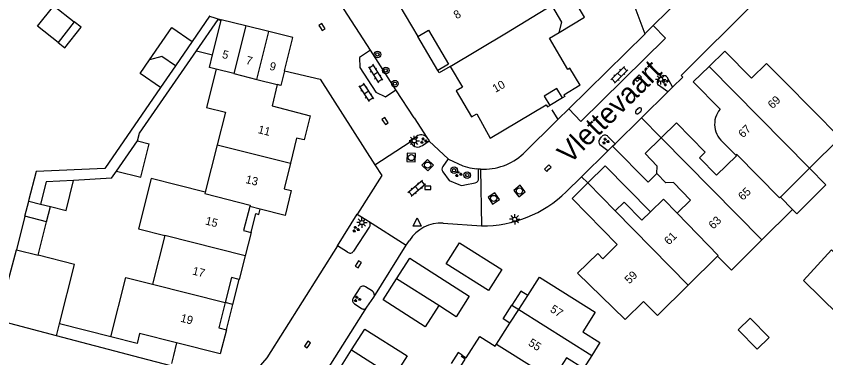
# Model space of a CAD drawing. Extents: x 126000 to 131009, y 393000 to 395500.
# Drawn here: x 130546.1 to 130644.7, y 395182 to 395223.6 of the extents above; entities that cross this region are included whole.
import ezdxf

# ---------------------------------------------------------------- set-up
doc = ezdxf.new("R2010")
doc.units = 0
for name, color, linetype in [('gg-afsc-erfafscheiding', 7, 'Continuous'), ('gg-afsc-muur', 7, 'Continuous'), ('gg-anno-huisnummerreeks BGT', 7, 'Continuous'), ('gg-anno-openbare ruimte label', 7, 'Continuous'), ('gg-bbg-bijgebouw', 7, 'Continuous'), ('gg-bbg-gedigitaliseerde bebouwing', 7, 'Continuous'), ('gg-bbg-gedigitaliseerde bijgebouw', 7, 'Continuous'), ('gg-bbg-hoofdgebouw', 7, 'Continuous'), ('gg-bbg-luifel en loopbrug', 7, 'Continuous'), ('gg-bbg-onder overbouw', 7, 'Continuous'), ('gg-bbg-pand overbouw', 7, 'Continuous'), ('gg-bbg-tussenscheiding', 7, 'Continuous'), ('gg-knt-verharding', 7, 'Continuous'), ('gg-knt-verharding nz', 7, 'Continuous'), ('gt-symb-boom', 7, 'Continuous'), ('gt-symb-brandkraan', 7, 'Continuous'), ('gt-symb-groenvak', 7, 'Continuous'), ('gt-symb-klinker verharding', 7, 'Continuous'), ('gt-symb-kolk', 7, 'Continuous'), ('gt-symb-lichtmast', 7, 'Continuous'), ('gt-symb-rioolschacht', 7, 'Continuous'), ('gt-symb-waterafsluiter', 7, 'Continuous')]:
    doc.layers.add(name, color=color, linetype=linetype)

# ---------------------------------------------------------------- blocks, each defined once
blk = doc.blocks.new('gt0-GRVAK')
at = {"layer": 'gt-symb-groenvak'}
for p, q in [((-0.11, 0.189), (-0.228, 0.24)), ((-0.182, 0.153), (0.088, 0.153)), ((-0.091, 0.211), (-0.156, 0.322)), ((-0.047, 0.214), (-0.047, 0.393)), ((-0.004, 0.211), (0.061, 0.322)), ((0.015, 0.189), (0.133, 0.24)), ((0.262, -0.052), (0.197, 0.059)), ((0.305, -0.049), (0.305, 0.13)), ((0.349, -0.052), (0.414, 0.059)), ((-0.245, -0.228), (-0.363, -0.177)), ((-0.318, -0.264), (-0.047, -0.264)), ((-0.226, -0.206), (-0.291, -0.095)), ((-0.183, -0.203), (-0.183, -0.024)), ((-0.139, -0.206), (-0.074, -0.095)), ((-0.12, -0.228), (-0.002, -0.177)), ((0.243, -0.074), (0.125, -0.023)), ((0.17, -0.11), (0.441, -0.11)), ((0.368, -0.074), (0.486, -0.023))]:
    blk.add_line(p, q, dxfattribs=at)
blk = doc.blocks.new('gt0-KOLK')
at = {"layer": 'gt-symb-kolk'}
blk.add_lwpolyline([(0, 0), (0.375, 0), (0.375, 0.4), (-0.375, 0.4), (-0.375, 0), (0, 0)], dxfattribs=at)
blk = doc.blocks.new('gt0-KL1')
at = {"layer": 'gt-symb-klinker verharding'}
for p, q in [((-1.15, 0.3), (1.15, 0.3)), ((-1, -0.3), (-1, 0.3)), ((-0.5, 0.3), (-0.5, 0.45)), ((0, -0.3), (0, 0.3)), ((0.5, 0.3), (0.5, 0.45)), ((1, -0.3), (1, 0.3)), ((-1.15, -0.3), (1.15, -0.3)), ((-0.5, -0.45), (-0.5, -0.3)), ((0.5, -0.45), (0.5, -0.3))]:
    blk.add_line(p, q, dxfattribs=at)
blk = doc.blocks.new('gt0-BOOM')
at = {"layer": 'gt-symb-boom'}
for radius in [0.4, 0.2]:
    blk.add_circle((0, 0), radius, dxfattribs=at)
blk = doc.blocks.new('gt0-RS')
at = {"layer": 'gt-symb-rioolschacht'}
blk.add_lwpolyline([(-0.5, -0.5), (0.5, -0.5), (0.5, 0.5), (-0.5, 0.5)], close=True, dxfattribs=at)
blk.add_circle((0, 0), 0.375, dxfattribs=at)
blk = doc.blocks.new('gt0-LMAST')
at = {"layer": 'gt-symb-lichtmast'}
for p, q in [((-0.182, 0.173), (-0.447, 0.438)), ((-0.005, 0.246), (-0.005, 0.621)), ((0.172, 0.173), (0.437, 0.438)), ((-0.255, -0.004), (-0.63, -0.004)), ((-0.182, -0.181), (-0.447, -0.446)), ((-0.005, -0.254), (-0.005, -0.629)), ((0.437, -0.446), (0.172, -0.181)), ((0.245, -0.004), (0.62, -0.004))]:
    blk.add_line(p, q, dxfattribs=at)
blk.add_circle((-0.005, -0.004), 0.25, dxfattribs=at)
blk = doc.blocks.new('gt0-BR')
at = {"layer": 'gt-symb-brandkraan'}
for centre, radius, start, end in [((-0.244, 0), 0.206, 107.56694, 252.43307), ((0.599, -2.664), 3, 106.89205, 107.56694), ((0, -0.691), 0.938, 73.10799, 106.89205), ((-0.599, -2.664), 3, 72.43309, 73.10799), ((0.244, 0), 0.206, 287.56695, 72.43309), ((0.599, 2.664), 3, 252.43307, 253.10797), ((0, 0.691), 0.938, 253.10797, 286.89206), ((-0.599, 2.664), 3, 286.89206, 287.56695)]:
    blk.add_arc(centre, radius, start, end, dxfattribs=at)
blk = doc.blocks.new('gt0-WAFSL')
at = {"layer": 'gt-symb-waterafsluiter'}
for p, q in [((-0.5, -0.333), (0, 0.667)), ((0, 0.667), (0.5, -0.333)), ((0.5, -0.333), (-0.5, -0.333))]:
    blk.add_line(p, q, dxfattribs=at)

msp = doc.modelspace()

# ---------------------------------------------------------------- linework, layer by layer
at = {"layer": 'gg-afsc-erfafscheiding'}
for p, q in [((130622.67, 395221.403), (130613.418, 395212.321)), ((130563.673, 395214.904), (130556.902, 395205.042)), ((130611.338, 395212.194), (130612.066, 395210.994)), ((130613.418, 395212.321), (130612.066, 395210.994)), ((130615.711, 395203.28), (130614.959, 395204.047)), ((130557.713, 395203.866), (130553.1, 395203.57))]:
    msp.add_line(p, q, dxfattribs=at)
for points in [[(130560.87, 395208.402), (130561.12, 395209.346), (130568.049, 395219.356)], [(130556.902, 395205.042), (130548.53, 395204.67), (130547.6, 395201.09), (130547.639, 395201.08)]]:
    msp.add_lwpolyline(points, dxfattribs=at)
at = {"layer": 'gg-afsc-muur'}
for p, q in [((130621.072, 395225.673), (130622.656, 395221.441)), ((130569.66, 395223.563), (130567.535, 395220.49)), ((130569.679, 395223.59), (130569.66, 395223.563)), ((130622.656, 395221.441), (130622.67, 395221.403)), ((130557.713, 395203.866), (130558.322, 395204.728))]:
    msp.add_line(p, q, dxfattribs=at)
at = {"layer": 'gg-bbg-bijgebouw'}
for p, q in [((130571.061, 395223.04), (130571.088, 395223.15)), ((130574.074, 395222.406), (130571.088, 395223.15)), ((130576.886, 395221.706), (130574.074, 395222.406)), ((130569.64, 395217.33), (130570.02, 395218.856)), ((130565.493, 395217.536), (130563.673, 395214.904)), ((130570.45, 395217.13), (130569.64, 395217.33)), ((130558.322, 395204.728), (130560.87, 395208.402)), ((130551.003, 395184.688), (130543.905, 395186.556))]:
    msp.add_line(p, q, dxfattribs=at)
for points in [[(130578.784, 395216.909), (130579.808, 395220.978), (130576.886, 395221.706)], [(130578.784, 395216.909), (130578.338, 395215.138), (130577.895, 395215.252)], [(130598.46, 395193.433), (130600.074, 395196.001), (130605.238, 395192.755), (130603.624, 395190.187), (130598.46, 395193.433)], [(130592.441, 395191.612), (130594.046, 395194.117), (130601.27, 395189.489), (130599.681, 395187.008), (130597.576, 395188.356)], [(130597.576, 395188.356), (130595.915, 395185.763), (130590.796, 395189.043), (130592.441, 395191.612)], [(130586.961, 395182.962), (130588.573, 395185.501), (130593.705, 395182.241), (130592.095, 395179.705)], [(130592.095, 395179.705), (130590.458, 395177.128), (130585.326, 395180.388), (130586.961, 395182.962)]]:
    msp.add_lwpolyline(points, dxfattribs=at)
at = {"layer": 'gg-bbg-gedigitaliseerde bebouwing'}
for p, q in [((130639.691, 395215.571), (130646.46, 395208.77)), ((130646.46, 395208.77), (130642.722, 395205.068)), ((130570.599, 395207.91), (130569.14, 395202.15)), ((130642.722, 395205.068), (130639.17, 395201.55)), ((130569.14, 395202.15), (130565.75, 395203.01)), ((130639.17, 395201.55), (130640.66, 395200.06)), ((130640.66, 395200.06), (130636.93, 395196.36)), ((130564.203, 395196.9), (130562.704, 395190.979)), ((130631.51, 395194.37), (130627.95, 395190.85)), ((130614.478, 395192.304), (130620.28, 395186.65)), ((130565.648, 395183.814), (130561.134, 395184.951))]:
    msp.add_line(p, q, dxfattribs=at)
for points in [[(130570.45, 395217.13), (130569.284, 395212.479), (130571.604, 395211.889), (130570.599, 395207.91)], [(130565.75, 395203.01), (130562.551, 395203.82), (130561.004, 395197.71), (130564.203, 395196.9)], [(130636.93, 395196.36), (130633.2, 395192.66), (130631.51, 395194.37)], [(130557.639, 395184.553), (130559.463, 395191.795), (130562.704, 395190.979)], [(130609.854, 395191.798), (130616.614, 395187.546), (130615.12, 395185.17), (130617.19, 395183.86), (130616.198, 395182.271)], [(130627.95, 395190.85), (130624.22, 395187.16), (130622.51, 395188.87), (130620.28, 395186.65)], [(130561.134, 395184.951), (130560.839, 395183.747), (130557.639, 395184.553)], [(130616.198, 395182.271), (130615.21, 395180.69), (130613.13, 395182.01), (130611.31, 395179.15), (130611.146, 395179.255)]]:
    msp.add_lwpolyline(points, dxfattribs=at)
at = {"layer": 'gg-bbg-gedigitaliseerde bijgebouw'}
for p, q in [((130553.176, 395222.888), (130551.209, 395220.395)), ((130551.209, 395220.395), (130548.716, 395222.362)), ((130568.049, 395219.356), (130570.02, 395218.856)), ((130560.87, 395208.402), (130562.31, 395208.04)), ((130561.27, 395203.98), (130562.31, 395208.04)), ((130558.322, 395204.728), (130561.27, 395203.98)), ((130549.08, 395200.72), (130550.282, 395200.419)), ((130547.17, 395199.23), (130546.14, 395195.15)), ((130549.81, 395198.56), (130547.17, 395199.23)), ((130548.78, 395194.48), (130549.81, 395198.56)), ((130544.494, 395188.909), (130546.14, 395195.15)), ((130551.003, 395184.688), (130551.394, 395186.134))]:
    msp.add_line(p, q, dxfattribs=at)
for points in [[(130548.716, 395222.362), (130550.683, 395224.855), (130553.176, 395222.888)], [(130568.049, 395219.356), (130570.691, 395223.173), (130571.061, 395223.04)], [(130563.673, 395214.904), (130561.205, 395216.61), (130562.343, 395218.255)], [(130565.493, 395217.536), (130563.848, 395218.674), (130562.343, 395218.255)], [(130553.1, 395203.57), (130549.77, 395203.42), (130549.08, 395200.72)], [(130550.282, 395200.419), (130552.19, 395199.94), (130553.1, 395203.57)], [(130551.394, 395186.134), (130553.221, 395193.353), (130548.78, 395194.48)], [(130634.04, 395185.416), (130635.497, 395186.842), (130637.795, 395184.493), (130636.338, 395183.067), (130634.04, 395185.416)]]:
    msp.add_lwpolyline(points, dxfattribs=at)
at = {"layer": 'gg-bbg-hoofdgebouw'}
for p, q in [((130592.69, 395225.007), (130595.002, 395221.099)), ((130632.387, 395219.334), (130630.489, 395217.472)), ((130598.956, 395217.465), (130600.445, 395214.954)), ((130630.489, 395217.472), (130628.566, 395215.585)), ((130628.566, 395215.585), (130631.825, 395212.268)), ((130624.658, 395208.782), (130622.683, 395206.852)), ((130632.343, 395208.1), (130633.76, 395206.65)), ((130615.711, 395203.28), (130619.051, 395199.875)), ((130628.226, 395201.181), (130626.602, 395199.594)), ((130575.808, 395200.106), (130574.566, 395200.417)), ((130574.708, 395197.261), (130573.994, 395194.429)), ((130573.994, 395194.429), (130573.269, 395191.55)), ((130608.412, 395189.569), (130609.854, 395191.798)), ((130607.322, 395187.885), (130608.412, 395189.569)), ((130606.232, 395186.2), (130607.322, 395187.885)), ((130571.715, 395185.422), (130570.967, 395182.474)), ((130604.598, 395183.674), (130606.232, 395186.2)), ((130570.967, 395182.474), (130565.648, 395183.814)), ((130600.434, 395182.315), (130600.904, 395182.011))]:
    msp.add_line(p, q, dxfattribs=at)
for points in [[(130612.224, 395221.605), (130612.549, 395222.867), (130611.333, 395224.916)], [(130595.002, 395221.099), (130596.33, 395221.862), (130598.77, 395217.758), (130597.446, 395216.953)], [(130614.786, 395215.164), (130613.546, 395217.253), (130613.296, 395217.104), (130611.042, 395220.903), (130612.224, 395221.605)], [(130632.387, 395219.334), (130635.643, 395216.022), (130637.476, 395217.824), (130639.691, 395215.571)], [(130598.956, 395217.465), (130597.621, 395216.672), (130597.446, 395216.953)], [(130577.895, 395215.252), (130577.263, 395212.653), (130581.927, 395211.461), (130581.181, 395208.522), (130580.255, 395208.741), (130579.493, 395205.677)], [(130600.445, 395214.954), (130599.677, 395214.496), (130601.566, 395211.326), (130602.211, 395211.698), (130603.841, 395208.732), (130610.631, 395212.799), (130610.801, 395212.532), (130611.081, 395212.704)], [(130614.786, 395215.164), (130612.792, 395213.976), (130612.905, 395213.791), (130612.62, 395213.631)], [(130633.76, 395206.65), (130633.818, 395206.591), (130631.401, 395204.228), (130629.325, 395206.352), (130630.025, 395207.037), (130626.53, 395210.613), (130624.658, 395208.782)], [(130624.126, 395204.417), (130624.158, 395205.343), (130622.683, 395206.852)], [(130579.493, 395205.677), (130578.724, 395202.582), (130579.608, 395202.363), (130578.866, 395199.339), (130575.808, 395200.106)], [(130628.226, 395201.181), (130626.136, 395203.319), (130625.21, 395203.309), (130624.126, 395204.417)], [(130614.478, 395192.304), (130616.925, 395194.709), (130617.556, 395194.067), (130619.306, 395195.783), (130613.796, 395201.402), (130615.711, 395203.28)], [(130623.333, 395199.754), (130624.924, 395201.31), (130626.602, 395199.594)], [(130574.566, 395200.417), (130573.793, 395197.481), (130574.708, 395197.261)], [(130619.051, 395199.875), (130620.153, 395200.953), (130622.307, 395198.751), (130623.333, 395199.754)], [(130573.269, 395191.55), (130572.341, 395191.785), (130571.567, 395188.731)], [(130571.567, 395188.731), (130570.787, 395185.657), (130571.715, 395185.422)], [(130600.904, 395182.011), (130602.586, 395184.614), (130604.433, 395183.419), (130604.598, 395183.674)], [(130600.04, 395180.676), (130600.795, 395181.843), (130600.325, 395182.147), (130600.434, 395182.315)]]:
    msp.add_lwpolyline(points, dxfattribs=at)
msp.add_arc((130634.034, 395210.426), 2.876, 140.1858, 233.98302, dxfattribs=at)
at = {"layer": 'gg-bbg-luifel en loopbrug'}
for p, q in [((130597.446, 395216.953), (130595.002, 395221.099)), ((130567.535, 395220.49), (130565.493, 395217.536)), ((130619.034, 395208.052), (130622.26, 395211.223)), ((130624.658, 395208.782), (130622.26, 395211.223)), ((130618.738, 395207.762), (130619.034, 395208.052)), ((130618.738, 395207.762), (130623.057, 395203.372)), ((130624.126, 395204.417), (130623.057, 395203.372)), ((130547.17, 395199.23), (130547.639, 395201.08)), ((130547.639, 395201.08), (130549.08, 395200.72)), ((130549.81, 395198.56), (130550.282, 395200.419)), ((130572.492, 395188.486), (130573.269, 395191.55)), ((130572.492, 395188.486), (130571.567, 395188.731)), ((130571.715, 395185.422), (130572.492, 395188.486)), ((130606.485, 395188.427), (130607.322, 395187.885)), ((130557.639, 395184.553), (130551.394, 395186.134)), ((130560.442, 395182.203), (130551.003, 395184.688)), ((130565.648, 395183.814), (130565.257, 395182.263)), ((130564.943, 395181.019), (130560.442, 395182.203)), ((130565.257, 395182.263), (130565.012, 395181.293))]:
    msp.add_line(p, q, dxfattribs=at)
for points in [[(130612.224, 395221.605), (130615.325, 395223.447), (130613.645, 395226.275), (130613.241, 395226.035)], [(130551.209, 395220.395), (130552.044, 395219.736), (130554.011, 395222.229), (130553.176, 395222.888)], [(130562.343, 395218.255), (130565.069, 395222.196), (130567.535, 395220.49)], [(130615.711, 395203.28), (130617.844, 395205.366), (130623.333, 395199.754)], [(130640.66, 395200.06), (130641.177, 395199.543), (130644.698, 395203.064), (130642.722, 395205.068)], [(130574.708, 395197.261), (130575.29, 395199.553), (130575.645, 395199.463), (130575.808, 395200.106)], [(130641.993, 395191.419), (130645.385, 395195.132), (130646.19, 395194.32), (130646.199, 395187.263), (130641.993, 395191.419)], [(130608.412, 395189.569), (130607.575, 395190.111), (130606.485, 395188.427)], [(130606.232, 395186.2), (130605.395, 395186.742), (130606.485, 395188.427)], [(130600.434, 395182.315), (130599.93, 395182.641), (130599.066, 395181.306)]]:
    msp.add_lwpolyline(points, dxfattribs=at)
at = {"layer": 'gg-bbg-onder overbouw'}
msp.add_lwpolyline([(130612.62, 395213.631), (130611.945, 395214.758), (130610.401, 395213.832), (130611.081, 395212.704)], dxfattribs=at)
at = {"layer": 'gg-bbg-pand overbouw'}
msp.add_line((130612.62, 395213.631), (130611.081, 395212.704), dxfattribs=at)
at = {"layer": 'gg-bbg-tussenscheiding'}
for p, q in [((130570.02, 395218.856), (130571.061, 395223.04)), ((130574.074, 395222.406), (130572.6, 395216.59)), ((130575.42, 395215.89), (130576.886, 395221.706)), ((130572.6, 395216.59), (130570.45, 395217.13)), ((130630.489, 395217.472), (130642.722, 395205.068)), ((130572.6, 395216.59), (130575.42, 395215.89)), ((130575.42, 395215.89), (130577.895, 395215.252)), ((130624.658, 395208.782), (130636.93, 395196.36)), ((130570.599, 395207.91), (130579.493, 395205.677)), ((130619.051, 395199.875), (130627.95, 395190.85)), ((130573.994, 395194.429), (130564.203, 395196.9)), ((130546.14, 395195.15), (130548.78, 395194.48)), ((130597.576, 395188.356), (130592.441, 395191.612)), ((130562.704, 395190.979), (130571.567, 395188.731)), ((130607.322, 395187.885), (130616.198, 395182.271)), ((130586.961, 395182.962), (130592.095, 395179.705))]:
    msp.add_line(p, q, dxfattribs=at)
for points in [[(130598.956, 395217.465), (130605.829, 395221.548), (130611.333, 395224.916)], [(130639.17, 395201.55), (130639.08, 395201.46), (130633.87, 395206.76), (130633.76, 395206.65)], [(130569.14, 395202.15), (130569.1, 395202.01), (130574.62, 395200.58), (130574.566, 395200.417)], [(130626.602, 395199.594), (130631.6, 395194.46), (130631.51, 395194.37)], [(130604.598, 395183.674), (130609.59, 395180.54), (130609.46, 395180.33), (130611.146, 395179.255)]]:
    msp.add_lwpolyline(points, dxfattribs=at)
at = {"layer": 'gg-knt-verharding'}
for p, q in [((130627.831, 395226.546), (130623.694, 395222.465)), ((130589.25, 395219.437), (130585.592, 395225.09)), ((130569.66, 395223.563), (130571.088, 395223.15)), ((130623.694, 395222.465), (130622.656, 395221.441)), ((130592.358, 395214.633), (130589.25, 395219.437)), ((130624.331, 395215.891), (130624.639, 395216.225)), ((130625.335, 395216.211), (130626.051, 395214.948)), ((130625.444, 395214.352), (130624.328, 395215.165)), ((130625.444, 395214.352), (130626.051, 395214.948)), ((130594.574, 395211.209), (130592.358, 395214.633)), ((130622.26, 395211.223), (130625.444, 395214.352)), ((130594.574, 395211.209), (130596.126, 395208.809)), ((130612.066, 395210.994), (130607.854, 395206.839)), ((130589.782, 395205.5), (130594.083, 395208.304)), ((130594.083, 395208.304), (130594.204, 395208.119)), ((130595.57, 395207.842), (130596.379, 395208.418)), ((130596.126, 395208.809), (130596.379, 395208.418)), ((130617.166, 395208.594), (130617.446, 395208.918)), ((130618.176, 395208.95), (130619.034, 395208.052)), ((130614.959, 395204.047), (130618.143, 395207.177)), ((130618.143, 395207.177), (130617.184, 395207.928)), ((130618.143, 395207.177), (130618.738, 395207.762)), ((130598.709, 395206.218), (130598.072, 395205.279)), ((130602.425, 395203.837), (130602.422, 395204.97)), ((130602.662, 395204.951), (130602.422, 395204.97)), ((130602.662, 395204.951), (130602.77, 395198.069)), ((130613.098, 395202.218), (130614.959, 395204.047)), ((130600.754, 395203.047), (130602.018, 395203.296)), ((130585.22, 395195.63), (130587.645, 395199.481)), ((130587.645, 395199.481), (130587.669, 395199.518)), ((130587.645, 395199.481), (130589.008, 395198.624)), ((130589.008, 395198.624), (130593.61, 395195.699)), ((130598.092, 395198.37), (130602.77, 395198.069)), ((130589.102, 395197.897), (130587.184, 395194.993)), ((130593.61, 395195.699), (130593.991, 395196.298)), ((130586.461, 395194.863), (130585.22, 395195.63)), ((130589.656, 395189.401), (130593.61, 395195.699)), ((130587.944, 395190.51), (130587.155, 395189.281)), ((130589.491, 395190.125), (130588.646, 395190.644)), ((130588.822, 395188.156), (130589.656, 395189.401)), ((130587.297, 395188.575), (130588.121, 395188.024)), ((130582.455, 395178.145), (130588.822, 395188.156))]:
    msp.add_line(p, q, dxfattribs=at)
for points in [[(130626.051, 395214.948), (130627.276, 395216.153), (130627.094, 395216.34), (130635.939, 395225.18)], [(130578.784, 395216.909), (130583.118, 395215.919), (130589.782, 395205.5)], [(130594.083, 395208.304), (130594.023, 395208.396), (130594.861, 395208.943)], [(130598.709, 395206.218), (130596.405, 395208.378), (130596.379, 395208.418)], [(130589.782, 395205.5), (130590.616, 395204.196), (130587.669, 395199.518)], [(130598.076, 395204.641), (130598.845, 395203.599), (130600.022, 395203.075)], [(130585.22, 395195.63), (130576.635, 395182.001), (130573.443, 395178.289)]]:
    msp.add_lwpolyline(points, dxfattribs=at)
for centre, radius, start, end in [((130624.639, 395215.527), 0.477, 130.2211, 229.30539), ((130624.98, 395215.866), 0.495, 44.16349, 133.53181), ((130595.427, 395208.247), 0.897, 38.80299, 129.10356), ((130617.824, 395208.649), 0.464, 40.53479, 144.48519), ((130595.009, 395208.582), 0.929, 209.90905, 307.16474), ((130617.529, 395208.271), 0.486, 138.31361, 224.78271), ((130602.986, 395212.143), 7.199, 267.41914, 312.54708), ((130598.415, 395204.962), 0.467, 137.25515, 223.46328), ((130600.423, 395203.982), 0.991, 246.12691, 289.49194), ((130601.927, 395203.788), 0.5, 280.46638, 5.62456), ((130602.954, 395212.54), 14.472, 269.27139, 314.50158), ((130588.736, 395198.219), 0.488, 318.63101, 56.10375), ((130597.783, 395193.887), 4.493, 86.05606, 147.55365), ((130586.771, 395195.212), 0.467, 228.32482, 332.06164), ((130588.358, 395190.245), 0.492, 54.19205, 147.42155), ((130587.579, 395188.999), 0.509, 146.39849, 236.3462), ((130589.192, 395189.676), 0.539, 329.31349, 56.36344), ((130588.409, 395188.421), 0.49, 233.99627, 327.33185)]:
    msp.add_arc(centre, radius, start, end, dxfattribs=at)
at = {"layer": 'gg-knt-verharding nz'}
msp.add_line((130602.422, 395204.97), (130602.21, 395204.986), dxfattribs=at)
for points in [[(130623.694, 395222.465), (130625.178, 395220.918), (130614.879, 395210.78), (130613.418, 395212.321)], [(130589.25, 395219.437), (130587.899, 395218.561), (130587.976, 395217.326), (130589.895, 395214.338), (130591.084, 395213.771), (130592.358, 395214.633)], [(130598.709, 395206.218), (130598.751, 395206.179), (130600.512, 395205.384), (130601.349, 395205.133), (130602.21, 395204.986)]]:
    msp.add_lwpolyline(points, dxfattribs=at)

# ---------------------------------------------------------------- block references
at = {"layer": 'gt-symb-boom'}
for p in [(130590.1, 395218.924), (130591.117, 395216.978), (130592.234, 395215.364), (130599.442, 395204.836), (130601.04, 395204.231)]:
    msp.add_blockref('gt0-BOOM', p, dxfattribs=at)
at = {"layer": 'gt-symb-brandkraan', "rotation": 44.594803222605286}
msp.add_blockref('gt0-BR', (130621.891, 395212.066), dxfattribs=at)
at = {"layer": 'gt-symb-groenvak', "rotation": 41.99999127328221}
msp.add_blockref('gt0-GRVAK', (130625.158, 395215.511), dxfattribs=at)
at = {"layer": 'gt-symb-groenvak'}
for p in [(130595.717, 395208.429), (130617.885, 395208.366), (130599.957, 395204.385), (130587.465, 395197.65), (130587.644, 395189.149)]:
    msp.add_blockref('gt0-GRVAK', p, dxfattribs=at)
at = {"layer": 'gt-symb-klinker verharding'}
for p, rotation in [((130589.869, 395216.602), -58.201087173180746), ((130619.56, 395216.439), 44.594803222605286), ((130588.724, 395214.309), -57.04099012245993), ((130594.89, 395202.616), -139.46084825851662)]:
    msp.add_blockref('gt0-KL1', p, dxfattribs=dict(at, rotation=rotation))
at = {"layer": 'gt-symb-kolk'}
for p, rotation in [((130583.181, 395222.149), -57.12021809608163), ((130621.999, 395215.911), 44.594803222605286), ((130590.858, 395210.707), -57.1202180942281), ((130610.976, 395204.946), 44.594803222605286), ((130587.939, 395193.268), 57.58155005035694), ((130581.741, 395183.515), 57.58155005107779)]:
    msp.add_blockref('gt0-KOLK', p, dxfattribs=dict(at, rotation=rotation))
msp.add_blockref('gt0-KOLK', (130596.245, 395202.49), dxfattribs=at)
at = {"layer": 'gt-symb-lichtmast'}
for p in [(130624.595, 395215.891), (130594.584, 395208.408), (130606.825, 395198.866), (130588.211, 395198.46)]:
    msp.add_blockref('gt0-LMAST', p, dxfattribs=at)
at = {"layer": 'gt-symb-rioolschacht'}
for p, rotation in [((130594.216, 395206.377), 87.87890360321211), ((130596.225, 395205.449), -43.94658952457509), ((130604.261, 395201.397), 33.658271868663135), ((130607.397, 395202.294), 38.257016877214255)]:
    msp.add_blockref('gt0-RS', p, dxfattribs=dict(at, rotation=rotation))
at = {"layer": 'gt-symb-waterafsluiter'}
msp.add_blockref('gt0-WAFSL', (130594.939, 395198.366), dxfattribs=at)

# ---------------------------------------------------------------- texts
at = {"layer": 'gg-anno-huisnummerreeks BGT'}
for s, rotation, p in [('8', 30.7, (130599.743, 395223.188)), ('5', 346, (130571.116, 395218.506)), ('7', 346, (130574.016, 395217.783)), ('9', 346, (130576.882, 395217.07)), ('10', 29.2, (130604.455, 395214.236)), ('69', 44.5, (130638.216, 395212.239)), ('11', 346, (130575.485, 395209.357)), ('67', 44.5, (130634.623, 395208.707)), ('13', 346, (130573.976, 395203.287)), ('65', 44.1, (130634.606, 395201.087)), ('15', 345.5, (130569.074, 395198.248)), ('63', 44.1, (130630.998, 395197.589)), ('61', 44.4, (130625.597, 395195.672)), ('17', 345.8, (130567.506, 395192.153)), ('59', 44.4, (130620.782, 395190.928)), ('57', 327.1, (130611.035, 395187.688)), ('19', 345.8, (130566.05, 395186.409)), ('55', 327.1, (130608.385, 395183.593))]:
    msp.add_text(s, height=1, rotation=rotation, dxfattribs=at).set_placement(p)
at = {"layer": 'gg-anno-openbare ruimte label'}
msp.add_text('Vlettevaart', height=2.5, rotation=44.5, dxfattribs=at).set_placement((130613.49, 395205.482))

doc.saveas('drawing.dxf')
